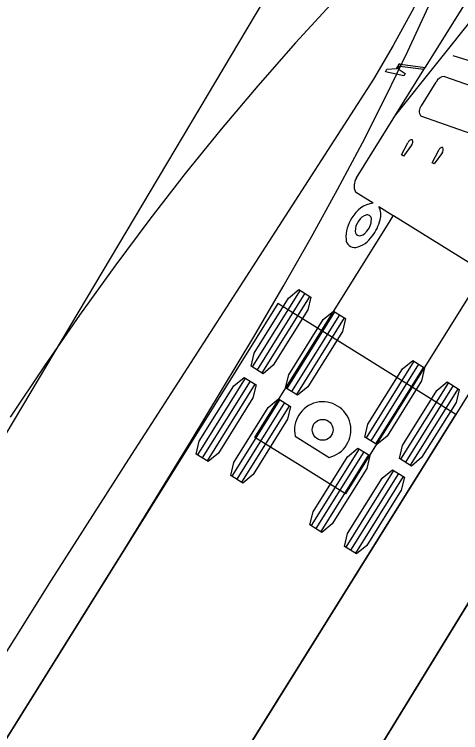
# Model space of a CAD drawing. Extents: x 973688 to 979179, y 703586 to 707602.
# Drawn here: x 978517.43 to 978535.51, y 703894.39 to 703923.54 of the extents above; entities that cross this region are included whole.
import ezdxf

# ---------------------------------------------------------------- set-up
doc = ezdxf.new("R2010")
doc.units = 0
doc.layers.add('Radius Check', color=7, linetype='Continuous')
doc.layers.add('T_Drafting', color=7, linetype='Continuous')

msp = doc.modelspace()

# ---------------------------------------------------------------- linework, layer by layer
at = {"layer": 'Radius Check'}
for p, q in [((978532.836, 703919.388), (978539.182, 703927.374)), ((978537.645, 703921.09), (978535.216, 703921.859)), ((978532.954, 703921.349), (978532.926, 703921.347)), ((978532.977, 703921.333), (978532.954, 703921.349)), ((978534.026, 703921.297), (978534.079, 703921.382)), ((978533.926, 703919.829), (978534.524, 703920.789)), ((978534.86, 703921.016), (978537.693, 703920.009)), ((978536.73, 703918.404), (978533.898, 703919.41)), ((978533.122, 703917.836), (978533.379, 703918.323)), ((978533.522, 703918.234), (978533.198, 703917.789)), ((978534.359, 703917.519), (978534.629, 703918.028)), ((978534.772, 703917.939), (978534.435, 703917.472)), ((978533.198, 703917.789), (978533.122, 703917.836)), ((978534.435, 703917.472), (978534.359, 703917.519)), ((978536.46, 703913.076), (978532.786, 703915.367)), ((978529.007, 703912.341), (978527.067, 703909.229)), ((978529.202, 703912.22), (978527.262, 703909.108)), ((978529.396, 703912.098), (978527.456, 703908.987)), ((978530.407, 703911.468), (978528.468, 703908.356)), ((978530.602, 703911.347), (978528.662, 703908.235)), ((978530.796, 703911.226), (978528.857, 703908.114)), ((978533.618, 703909.467), (978531.678, 703906.355)), ((978533.812, 703909.345), (978531.873, 703906.234)), ((978534.007, 703909.224), (978532.067, 703906.113)), ((978526.785, 703908.777), (978524.846, 703905.665)), ((978526.98, 703908.655), (978525.04, 703905.544)), ((978527.174, 703908.534), (978525.235, 703905.423)), ((978535.018, 703908.594), (978533.078, 703905.482)), ((978535.213, 703908.472), (978533.273, 703905.361)), ((978535.407, 703908.351), (978533.467, 703905.24)), ((978528.186, 703907.904), (978526.246, 703904.792)), ((978528.38, 703907.783), (978526.44, 703904.671)), ((978528.574, 703907.661), (978526.635, 703904.55)), ((978528.811, 703906.416), (978530.182, 703905.561)), ((978531.396, 703905.902), (978529.456, 703902.791)), ((978531.591, 703905.781), (978529.651, 703902.67)), ((978531.785, 703905.66), (978529.845, 703902.548)), ((978532.796, 703905.03), (978530.857, 703901.918)), ((978532.991, 703904.908), (978531.051, 703901.797)), ((978533.185, 703904.787), (978531.246, 703901.675))]:
    msp.add_line(p, q, dxfattribs=at)
for points in [[(978555.783, 703940.603), (978554.575, 703938.431), (978553.374, 703936.361), (978552.179, 703934.376), (978507.282, 703862.329)], [(978500.139, 703866.938), (978521.898, 703901.855), (978524.589, 703906.229), (978527.127, 703910.455), (978528.318, 703912.494), (978529.451, 703914.484), (978530.523, 703916.428), (978531.534, 703918.331), (978532.485, 703920.201), (978533.377, 703922.043), (978534.206, 703923.857), (978534.97, 703925.643), (978535.669, 703927.399), (978536.301, 703929.122), (978536.865, 703930.813), (978537.363, 703932.468), (978537.794, 703934.091), (978538.164, 703935.693), (978538.472, 703937.286), (978538.72, 703938.88), (978538.908, 703940.49)], [(978511.266, 703859.58), (978538.439, 703903.916), (978541.136, 703908.351), (978543.707, 703912.659), (978544.924, 703914.746), (978546.085, 703916.782), (978547.188, 703918.768), (978548.231, 703920.709), (978549.213, 703922.611), (978550.135, 703924.48), (978550.997, 703926.322), (978551.796, 703928.135), (978552.531, 703929.919), (978553.2, 703931.672), (978553.802, 703933.392), (978554.337, 703935.078), (978554.805, 703936.728), (978555.209, 703938.348), (978555.551, 703939.949)], [(978549.59, 703939.622), (978547.741, 703938.501), (978545.907, 703937.316), (978544.09, 703936.068), (978542.292, 703934.76), (978540.516, 703933.395), (978538.764, 703931.973), (978537.036, 703930.497), (978535.335, 703928.97), (978533.662, 703927.392), (978532.019, 703925.767), (978530.405, 703924.095), (978528.824, 703922.379), (978527.294, 703920.643), (978525.811, 703918.884), (978524.352, 703917.078), (978522.915, 703915.222), (978521.496, 703913.316), (978520.073, 703911.331), (978518.652, 703909.28), (978517.25, 703907.189)], [(978533.081, 703921.511), (978534.069, 703921.383), (978534.083, 703921.389), (978537.922, 703927.547)], [(978531.287, 703916.905), (978534.026, 703921.297), (978533.051, 703921.427), (978533.051, 703921.427), (978533.021, 703921.403), (978533.021, 703921.402), (978533.02, 703921.401), (978532.978, 703921.334), (978532.978, 703921.333), (978533.265, 703921.135), (978533.211, 703921.048), (978532.464, 703921.21), (978532.463, 703921.211), (978532.526, 703921.312), (978532.529, 703921.313), (978532.924, 703921.347), (978532.927, 703921.348), (978532.973, 703921.421)], [(978531.964, 703915.879), (978531.247, 703916.326)], [(978537.043, 703912.713), (978536.461, 703913.076), (978536.334, 703912.874), (978530.853, 703904.081), (978529.015, 703905.226), (978527.178, 703906.372), (978532.66, 703915.165), (978532.785, 703915.367), (978532.203, 703915.73)], [(978507.3, 703862.401), (978507.319, 703862.39), (978507.356, 703862.449), (978510.355, 703867.258), (978535.32, 703907.306), (978531.713, 703909.554), (978528.107, 703911.802), (978503.142, 703871.755), (978500.144, 703866.945), (978500.107, 703866.885), (978500.125, 703866.874)], [(978518.463, 703855.1), (978518.482, 703855.089), (978518.519, 703855.149), (978521.481, 703859.981), (978546.144, 703900.215), (978542.52, 703902.436), (978538.897, 703904.657), (978514.234, 703864.423), (978511.273, 703859.591), (978511.236, 703859.53), (978511.255, 703859.519)]]:
    msp.add_lwpolyline(points, dxfattribs=at)
for points in [[(978528.959, 703912.371), (978529.444, 703912.068), (978529.319, 703911.542), (978527.922, 703909.301), (978527.505, 703908.957), (978527.019, 703909.259), (978527.145, 703909.786), (978528.541, 703912.026)], [(978530.359, 703911.498), (978530.845, 703911.195), (978530.719, 703910.669), (978529.323, 703908.428), (978528.905, 703908.084), (978528.419, 703908.386), (978528.545, 703908.913), (978529.941, 703911.154)], [(978533.57, 703909.497), (978534.055, 703909.194), (978533.93, 703908.667), (978532.533, 703906.427), (978532.115, 703906.082), (978531.63, 703906.385), (978531.755, 703906.912), (978533.152, 703909.152)], [(978526.737, 703908.807), (978527.222, 703908.504), (978527.097, 703907.977), (978525.701, 703905.737), (978525.283, 703905.393), (978524.797, 703905.695), (978524.923, 703906.222), (978526.319, 703908.462)], [(978534.97, 703908.624), (978535.455, 703908.321), (978535.33, 703907.794), (978533.933, 703905.554), (978533.516, 703905.21), (978533.03, 703905.512), (978533.156, 703906.039), (978534.552, 703908.279)], [(978528.137, 703907.934), (978528.623, 703907.631), (978528.497, 703907.105), (978527.101, 703904.864), (978526.683, 703904.52), (978526.198, 703904.822), (978526.323, 703905.349), (978527.719, 703907.589)], [(978531.348, 703905.932), (978531.833, 703905.63), (978531.708, 703905.103), (978530.311, 703902.863), (978529.894, 703902.518), (978529.408, 703902.821), (978529.533, 703903.348), (978530.93, 703905.588)], [(978532.748, 703905.06), (978533.233, 703904.757), (978533.108, 703904.23), (978531.712, 703901.99), (978531.294, 703901.645), (978530.808, 703901.948), (978530.934, 703902.475), (978532.33, 703904.715)]]:
    msp.add_lwpolyline(points, close=True, dxfattribs=at)
msp.add_circle((978529.921, 703906.679), 0.424, dxfattribs=at)
for centre, radius, start, end in [((978533.08, 703921.43), 0.108, 138.9021, 185.0846), ((978533.044, 703921.474), 0.0522, 44.3237, 149.1783), ((978534.876, 703920.629), 0.387, 92.3938, 155.6258), ((978534.169, 703919.603), 0.332, 136.9823, 215.4043), ((978533.533, 703918.293), 0.157, 81.6069, 168.7166), ((978533.392, 703918.364), 0.184, 315.0141, 26.9061), ((978534.77, 703917.976), 0.157, 81.6069, 168.7166), ((978534.629, 703918.048), 0.184, 315.0141, 26.9061), ((978531.813, 703916.577), 0.619, 148.0589, 203.9006), ((978532.116, 703914.753), 1.136, 97.6909, 152.4822), ((978531.55, 703915.406), 0.729, 343.8694, 26.3834), ((978532.282, 703914.486), 1.416, 145.9891, 183.0569), ((978531.827, 703914.888), 0.522, 103.0663, 150.2304), ((978531.728, 703915.229), 0.169, 356.4953, 96.614), ((978531.904, 703914.747), 0.664, 142.9648, 181.1865), ((978531.165, 703915.226), 0.732, 313.2348, 359.4692), ((978530.566, 703915.602), 1.73, 321.8876, 346.6861), ((978531.412, 703914.728), 0.172, 178.3625, 265.5131), ((978531.383, 703914.918), 0.362, 272.3575, 321.3985), ((978531.214, 703914.419), 0.346, 181.4536, 278.4667), ((978530.993, 703915.18), 1.136, 283.8249, 325.3457), ((978529.924, 703906.674), 1.143, 283.0609, 193.0609)]:
    msp.add_arc(centre, radius, start, end, dxfattribs=at)
for major_axis, start_param, end_param in [((0.0414, 0.0664), 2.615166, 3.884468), ((-0.0414, -0.0664), 1.301202, 2.571945)]:
    msp.add_ellipse((978533.027, 703921.467), major_axis=major_axis, ratio=0.544872, start_param=start_param, end_param=end_param, dxfattribs=at)
at = {"layer": 'T_Drafting'}
msp.add_line((978527.527, 703924.086), (978511.291, 703896.796), dxfattribs=at)
msp.add_lwpolyline([(978538.453, 703939.618), (978538.253, 703938.137), (978537.999, 703936.629), (978537.695, 703935.13), (978537.342, 703933.642), (978536.94, 703932.165), (978536.489, 703930.701), (978535.99, 703929.252), (978535.443, 703927.819), (978534.848, 703926.403), (978534.206, 703925.006), (978533.53, 703923.654), (978532.778, 703922.268), (978531.977, 703920.903), (978522.046, 703905.491), (978518.921, 703900.579), (978515.876, 703895.735)], dxfattribs=at)

doc.saveas('drawing.dxf')
